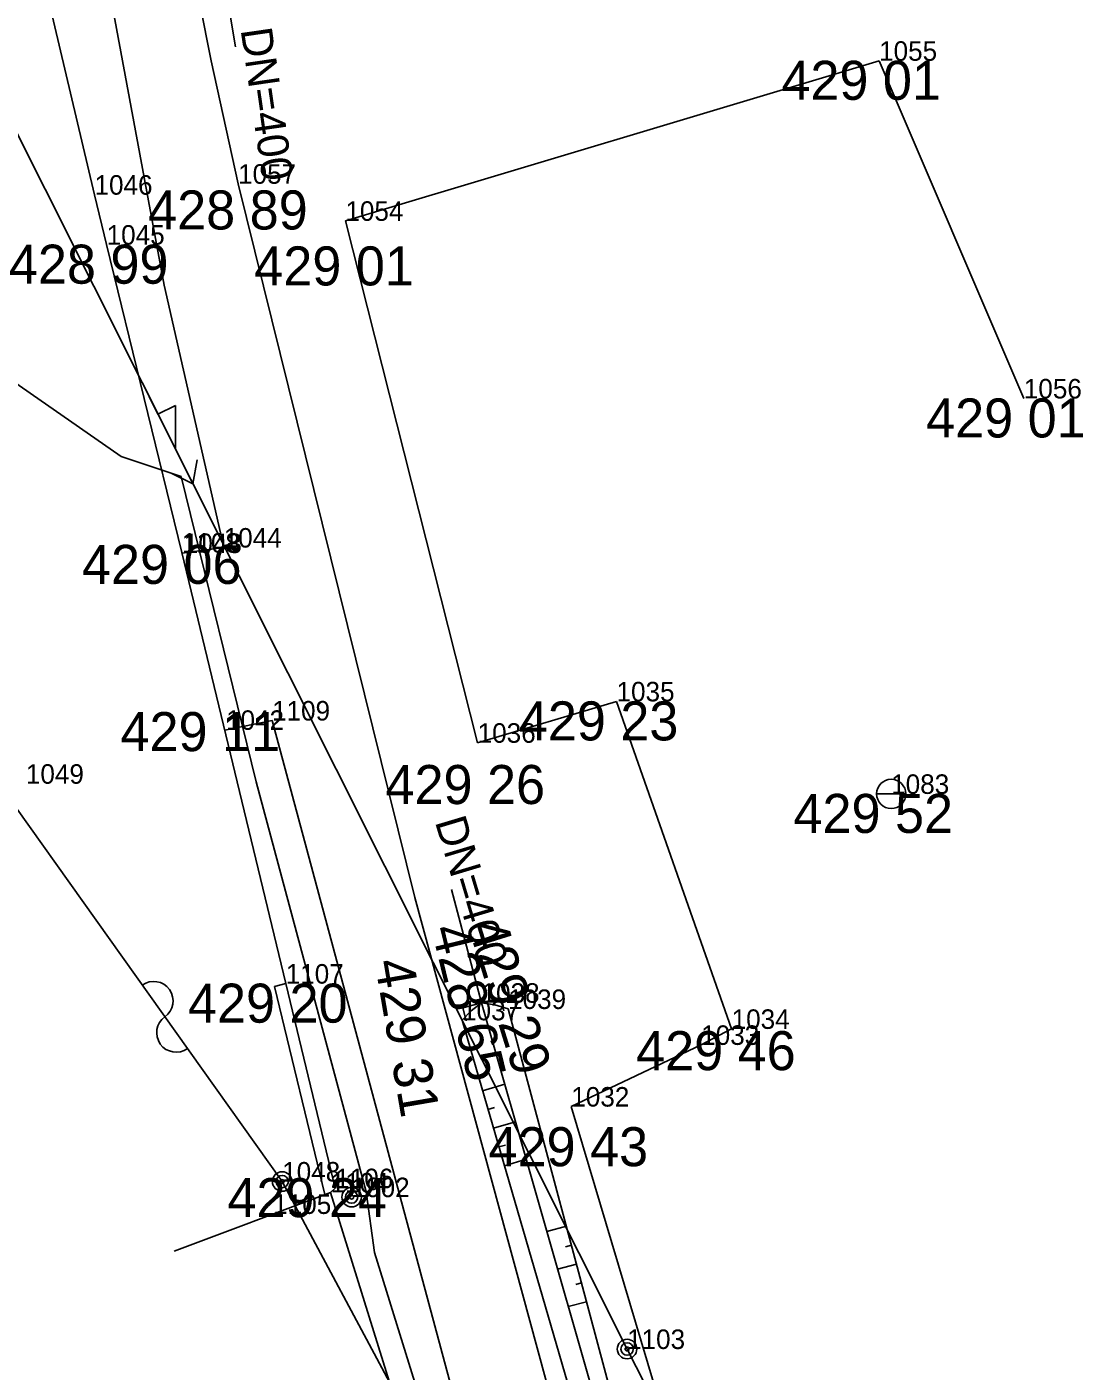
# Model space of a CAD drawing. Extents: x -559180 to -551373, y -1076947 to -1072071.
# Drawn here: x -554443.82 to -554416.75, y -1072691.92 to -1072657.48 of the extents above; entities that cross this region are included whole.
import ezdxf

# ---------------------------------------------------------------- set-up
doc = ezdxf.new("R2010")
doc.units = 0
for name, color, linetype in [('12_PLOTY', 7, 'Continuous'), ('17_KOMUNIKACE', 7, 'Continuous'), ('1_VODA_ZN', 7, 'Continuous'), ('20_EL_ZN', 7, 'Continuous'), ('26_SRAFY', 7, 'Continuous'), ('27_HRANA_PATA', 7, 'Continuous'), ('2_VODOVOD', 7, 'Continuous'), ('30_SDEL_ZN', 7, 'Continuous'), ('31_SDELOVACI', 7, 'Continuous'), ('3_BODY', 7, 'Continuous'), ('40_KANAL_ZN', 7, 'Continuous'), ('49_POPIS_KANAL', 7, 'Continuous'), ('6_VYSKY', 7, 'Continuous'), ('NNnadzemní', 7, 'Continuous')]:
    doc.layers.add(name, color=color, linetype=linetype)

# ---------------------------------------------------------------- blocks, each defined once
blk = doc.blocks.new('SLDP')
at = {"layer": '20_EL_ZN'}
for radius in [0.25, 0.158, 0.05]:
    blk.add_circle((0, 0), radius, dxfattribs=at)
blk = doc.blocks.new('ST')
at = {"layer": '1_VODA_ZN'}
blk.add_line((-0.375, 0), (0.375, 0), dxfattribs=at)
blk.add_circle((0, 0), 0.375, dxfattribs=at)
blk = doc.blocks.new('JS400')
at = {"layer": '49_POPIS_KANAL'}
blk.add_text('DN=400', height=0.8, rotation=0, dxfattribs=at).set_placement((0.698, -0.047))
blk = doc.blocks.new('VYUST')
at = {"layer": '40_KANAL_ZN'}
for p, q in [((-0.35, 0.5), (0, 0.5)), ((0, 0.5), (0, -0.5)), ((0, 0), (3, 0.001)), ((-0.35, -0.5), (0, -0.5))]:
    blk.add_line(p, q, dxfattribs=at)
blk = doc.blocks.new('SLB')
at = {"layer": '20_EL_ZN'}
for radius in [0.25, 0.158, 0.05]:
    blk.add_circle((0, 0), radius, dxfattribs=at)
blk = doc.blocks.new('POINT_DISPLAY')
blk.add_line((0, 0), (0, 0))
blk = doc.blocks.new('SDEN')
at = {"layer": '30_SDEL_ZN'}
for centre, start, end in [((0.5, 0), 359.9999, 179.9999), ((1.5, 0), 179.9999, 359.9999)]:
    blk.add_arc(centre, 0.5, start, end, dxfattribs=at)
blk = doc.blocks.new('ELNN')
at = {"layer": '20_EL_ZN'}
for p, q in [((0.5, 0), (0.5, 0.5)), ((0.5, 0.5), (1.5, 0)), ((0, 0), (0.5, 0)), ((1.5, 0), (2.5, 0))]:
    blk.add_line(p, q, dxfattribs=at)
blk.add_lwpolyline([(2, 0.375), (2.5, 0), (2, -0.375)], dxfattribs=at)

msp = doc.modelspace()

# ---------------------------------------------------------------- linework, layer by layer
at = {"layer": '12_PLOTY'}
for p, q in [((-554443.33, -1072656.54), (-554442.09, -1072661.78)), ((-554435.66, -1072662.45), (-554421.98, -1072658.35)), ((-554421.98, -1072658.35), (-554418.27, -1072667)), ((-554441.78, -1072663.06), (-554442.09, -1072661.78)), ((-554432.27, -1072675.82), (-554435.66, -1072662.45)), ((-554441.78, -1072663.06), (-554439.85, -1072670.95)), ((-554437.19, -1072681.99), (-554439.85, -1072670.95)), ((-554428.71, -1072674.76), (-554432.27, -1072675.82)), ((-554425.76, -1072683.15), (-554428.71, -1072674.76)), ((-554437.19, -1072681.99), (-554437.481, -1072682.06)), ((-554437.481, -1072682.06), (-554436.188, -1072687.395)), ((-554435.92, -1072687.23), (-554437.19, -1072681.99)), ((-554426.54, -1072683.56), (-554425.76, -1072683.15)), ((-554429.87, -1072685.14), (-554426.54, -1072683.56)), ((-554424.37, -1072703.6), (-554429.87, -1072685.14)), ((-554436.04, -1072687.34), (-554435.92, -1072687.23)), ((-554436.04, -1072687.34), (-554440.051, -1072688.841)), ((-554436.04, -1072687.34), (-554431.17, -1072703))]:
    msp.add_line(p, q, dxfattribs=at)
at = {"layer": '17_KOMUNIKACE'}
for p, q in [((-554439.846, -1072670.966), (-554438.78, -1072670.82)), ((-554437.54, -1072675.25), (-554438.754, -1072675.497)), ((-554427.63, -1072712.04), (-554437.54, -1072675.25))]:
    msp.add_line(p, q, dxfattribs=at)
for points in [[(-554438.41, -1072661.5), (-554439.098, -1072658.351), (-554439.687, -1072655.377), (-554441.39, -1072643.25)], [(-554438.78, -1072670.82), (-554440.304, -1072664.097), (-554441.819, -1072655.955), (-554443.71, -1072643.94)], [(-554427.1, -1072704.3), (-554427.349, -1072703.668), (-554427.587, -1072702.953), (-554433.881, -1072679.785), (-554438.41, -1072661.5)]]:
    msp.add_lwpolyline(points, dxfattribs=at)
at = {"layer": '26_SRAFY'}
for p, q in [((-554431.574, -1072684.568), (-554432.145, -1072684.734)), ((-554431.835, -1072685.165), (-554432.005, -1072685.214)), ((-554431.299, -1072685.53), (-554431.865, -1072685.694)), ((-554431.556, -1072686.125), (-554431.726, -1072686.174)), ((-554431.024, -1072686.491), (-554431.586, -1072686.654)), ((-554430.496, -1072688.341), (-554429.996, -1072688.207)), ((-554430.014, -1072688.729), (-554429.867, -1072688.69)), ((-554430.221, -1072689.303), (-554429.737, -1072689.173)), ((-554429.75, -1072689.694), (-554429.608, -1072689.656)), ((-554429.946, -1072690.264), (-554429.478, -1072690.139))]:
    msp.add_line(p, q, dxfattribs=at)
at = {"layer": '27_HRANA_PATA'}
for p, q in [((-554426.06, -1072703.87), (-554432.17, -1072682.48)), ((-554431.49, -1072682.64), (-554428.78, -1072692.74))]:
    msp.add_line(p, q, dxfattribs=at)
for points in [[(-554432.67, -1072682.93), (-554432.438, -1072682.69), (-554432.17, -1072682.48)], [(-554432.17, -1072682.48), (-554431.828, -1072682.536), (-554431.49, -1072682.64)], [(-554426.68, -1072703.34), (-554426.836, -1072702.947), (-554426.976, -1072702.49), (-554432.67, -1072682.93)]]:
    msp.add_lwpolyline(points, dxfattribs=at)
at = {"layer": '2_VODOVOD'}
msp.add_lwpolyline([(-554423.7, -1072730.32), (-554423.6, -1072729.4), (-554422.95, -1072728.56), (-554424.37, -1072723.82), (-554428.99, -1072708.29), (-554429.08, -1072707.19), (-554430.17, -1072704.15), (-554434.91, -1072688.88), (-554435.13, -1072687.32), (-554437.95, -1072676.82), (-554439.87, -1072669), (-554441.41, -1072668.49), (-554444.82, -1072666.12), (-554446.941, -1072664.903)], dxfattribs=at)
at = {"layer": '31_SDELOVACI'}
for p, q in [((-554437.28, -1072687.06), (-554444.433, -1072677.021)), ((-554419.69, -1072719.91), (-554437.28, -1072687.06))]:
    msp.add_line(p, q, dxfattribs=at)
at = {"layer": 'NNnadzemní'}
for p, q in [((-554428.44, -1072691.35), (-554445.75, -1072656.88)), ((-554418.437, -1072710.893), (-554428.44, -1072691.35))]:
    msp.add_line(p, q, dxfattribs=at)

# ---------------------------------------------------------------- block references
at = {"layer": '1_VODA_ZN'}
for name, p in [('POINT_DISPLAY', (-554421.98, -1072658.35)), ('POINT_DISPLAY', (-554438.41, -1072661.5)), ('POINT_DISPLAY', (-554442.09, -1072661.78)), ('POINT_DISPLAY', (-554435.66, -1072662.45)), ('POINT_DISPLAY', (-554441.78, -1072663.06)), ('POINT_DISPLAY', (-554418.27, -1072667)), ('POINT_DISPLAY', (-554439.85, -1072670.95)), ('POINT_DISPLAY', (-554439.8, -1072670.96)), ('POINT_DISPLAY', (-554438.78, -1072670.82)), ('POINT_DISPLAY', (-554428.71, -1072674.76)), ('POINT_DISPLAY', (-554437.54, -1072675.25)), ('POINT_DISPLAY', (-554438.72, -1072675.49)), ('POINT_DISPLAY', (-554432.27, -1072675.82)), ('ST', (-554421.67, -1072677.13)), ('POINT_DISPLAY', (-554421.67, -1072677.13)), ('POINT_DISPLAY', (-554437.19, -1072681.99)), ('POINT_DISPLAY', (-554432.17, -1072682.48)), ('POINT_DISPLAY', (-554431.49, -1072682.64)), ('POINT_DISPLAY', (-554432.67, -1072682.93)), ('POINT_DISPLAY', (-554425.76, -1072683.15)), ('POINT_DISPLAY', (-554426.54, -1072683.56)), ('POINT_DISPLAY', (-554429.87, -1072685.14)), ('POINT_DISPLAY', (-554437.28, -1072687.06)), ('POINT_DISPLAY', (-554435.92, -1072687.23)), ('POINT_DISPLAY', (-554436.04, -1072687.34)), ('POINT_DISPLAY', (-554435.5, -1072687.46)), ('POINT_DISPLAY', (-554437.51, -1072687.89)), ('POINT_DISPLAY', (-554428.44, -1072691.35))]:
    msp.add_blockref(name, p, dxfattribs=at)
at = {"layer": '20_EL_ZN', "xscale": 0.9999991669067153, "yscale": 0.9999991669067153, "rotation": -63.33531757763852}
msp.add_blockref('ELNN', (-554440.69, -1072666.957), dxfattribs=at)
at = {"layer": '20_EL_ZN'}
for name, p in [('SLDP', (-554437.28, -1072687.06)), ('SLB', (-554435.5, -1072687.46)), ('SLDP', (-554428.44, -1072691.35))]:
    msp.add_blockref(name, p, dxfattribs=at)
at = {"layer": '30_SDEL_ZN', "xscale": 0.999997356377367, "yscale": 0.9999973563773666, "rotation": -54.529315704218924}
msp.add_blockref('SDEN', (-554440.867, -1072682.026), dxfattribs=at)
at = {"layer": '40_KANAL_ZN'}
for p, xscale, yscale, rotation in [((-554438.97, -1072655.03), 0.9999993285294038, 0.9999993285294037, -80.57022373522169), ((-554432.17, -1072682.48), 1.000000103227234, 1.0000001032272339, 104.82443177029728)]:
    msp.add_blockref('VYUST', p, dxfattribs=dict(at, xscale=xscale, yscale=yscale, rotation=rotation))
at = {"layer": '49_POPIS_KANAL'}
for p, xscale, yscale, rotation in [((-554438.401, -1072656.855), 1.000000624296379, 1.000000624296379, -81.74481642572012), ((-554433.526, -1072677.157), 1.0000005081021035, 1.000000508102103, -73.31619113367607)]:
    msp.add_blockref('JS400', p, dxfattribs=dict(at, xscale=xscale, yscale=yscale, rotation=rotation))

# ---------------------------------------------------------------- texts
at = {"layer": '3_BODY'}
for s, p in [('1055', (-554421.98, -1072658.35)), ('1057', (-554438.41, -1072661.5)), ('1046', (-554442.09, -1072661.78)), ('1054', (-554435.66, -1072662.45)), ('1045', (-554441.78, -1072663.06)), ('1056', (-554418.27, -1072667)), ('1108', (-554439.85, -1072670.95)), ('1043', (-554439.8, -1072670.96)), ('1044', (-554438.78, -1072670.82)), ('1035', (-554428.71, -1072674.76)), ('1109', (-554437.54, -1072675.25)), ('1042', (-554438.72, -1072675.49)), ('1036', (-554432.27, -1072675.82)), ('1049', (-554443.85, -1072676.87)), ('1083', (-554421.67, -1072677.13)), ('1107', (-554437.19, -1072681.99)), ('1038', (-554432.17, -1072682.48)), ('1039', (-554431.49, -1072682.64)), ('1037', (-554432.67, -1072682.93)), ('1034', (-554425.76, -1072683.15)), ('1033', (-554426.54, -1072683.56)), ('1032', (-554429.87, -1072685.14)), ('1048', (-554437.28, -1072687.06)), ('1104', (-554436.04, -1072687.34)), ('1106', (-554435.92, -1072687.23)), ('1902', (-554435.5, -1072687.46)), ('1105', (-554437.51, -1072687.89)), ('1103', (-554428.44, -1072691.35))]:
    msp.add_text(s, height=0.5, dxfattribs=at).set_placement(p)
at = {"layer": '6_VYSKY'}
for s, p in [('429 01', (-554424.485, -1072659.35)), ('428 89', (-554440.716, -1072662.671)), ('428 99', (-554444.285, -1072664.06)), ('429 01', (-554437.995, -1072664.105)), ('429 01', (-554420.775, -1072668)), ('429 06', (-554442.412, -1072671.75)), ('429 23', (-554431.215, -1072675.76)), ('429 11', (-554441.425, -1072676.034)), ('429 26', (-554434.632, -1072677.39)), ('429 52', (-554424.175, -1072678.13)), ('429 20', (-554439.695, -1072682.99)), ('429 46', (-554428.208, -1072684.207)), ('429 43', (-554431.991, -1072686.667)), ('429 24', (-554438.683, -1072687.972))]:
    msp.add_text(s, height=1, dxfattribs=at).set_placement(p)
for s, rotation, p in [('429 29', 287.3116, (-554432.526, -1072680.509)), ('428 65', 283.7163, (-554433.461, -1072680.59)), ('429 31', 279.7656, (-554434.914, -1072681.429))]:
    msp.add_text(s, height=1, rotation=rotation, dxfattribs=at).set_placement(p)

doc.saveas('drawing.dxf')
